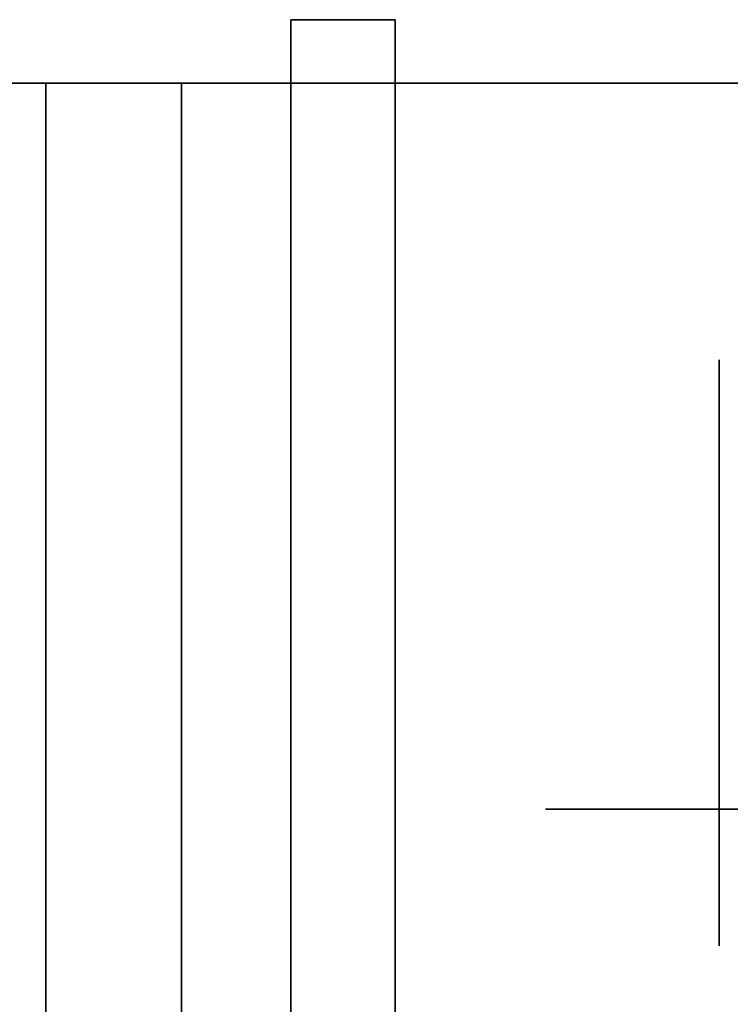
# Model space of a CAD drawing. Extents: x -1299 to -1246.9, y 2743.7 to 2747.9.
# Tile 535 of 656: x -1252.9995 to -1252.967, y 2747.8424 to 2747.8873. Entities that reach past the tile are written whole.
import ezdxf

# ---------------------------------------------------------------- set-up
doc = ezdxf.new("R2010")
doc.units = 0
doc.header["$LTSCALE"] = 150
doc.header["$MEASUREMENT"] = 0
doc.layers.add('3DFACE_BOLT', color=7, linetype='CONTINUOUS')
doc.layers.add('3DFACE_SHAPE', color=7, linetype='CONTINUOUS')

msp = doc.modelspace()

# ---------------------------------------------------------------- linework, layer by layer
at = {"layer": '3DFACE_BOLT', "color": 1}
for points, invisible_edges in [([(-1252.982359, 2747.865136, 0.056417), (-1252.982359, 2747.871824, 0.068), (-1252.967559, 2747.865136, 0.056417)], 14), ([(-1252.967559, 2747.865136, 0.056417), (-1252.982359, 2747.871824, 0.068), (-1252.967559, 2747.871824, 0.068)], 3), ([(-1252.982359, 2747.871824, 0.068), (-1252.982359, 2747.865136, 0.079583), (-1252.967559, 2747.871824, 0.068)], 14), ([(-1252.967559, 2747.871824, 0.068), (-1252.982359, 2747.865136, 0.079583), (-1252.967559, 2747.865136, 0.079583)], 3), ([(-1252.982359, 2747.865136, 0.079583), (-1252.982359, 2747.871824, 0.068), (-1252.982359, 2747.865136, 0.056417)], 12), ([(-1252.982359, 2747.865136, 0.126417), (-1252.982359, 2747.871824, 0.138), (-1252.967559, 2747.865136, 0.126417)], 14), ([(-1252.967559, 2747.865136, 0.126417), (-1252.982359, 2747.871824, 0.138), (-1252.967559, 2747.871824, 0.138)], 3), ([(-1252.982359, 2747.871824, 0.138), (-1252.982359, 2747.865136, 0.149583), (-1252.967559, 2747.871824, 0.138)], 14), ([(-1252.967559, 2747.871824, 0.138), (-1252.982359, 2747.865136, 0.149583), (-1252.967559, 2747.865136, 0.149583)], 3), ([(-1252.982359, 2747.865136, 0.149583), (-1252.982359, 2747.871824, 0.138), (-1252.982359, 2747.865136, 0.126417)], 12), ([(-1252.967559, 2747.865136, 0.056417), (-1252.967559, 2747.871824, 0.068), (-1252.967559, 2747.865136, 0.079583)], 12), ([(-1252.967559, 2747.865136, 0.126417), (-1252.967559, 2747.871824, 0.138), (-1252.967559, 2747.865136, 0.149583)], 12), ([(-1253.008119, 2747.866057, 0.065528), (-1253.008119, 2747.866449, 0.068), (-1252.958119, 2747.866057, 0.065528)], 14), ([(-1252.958119, 2747.866057, 0.065528), (-1253.008119, 2747.866449, 0.068), (-1252.958119, 2747.866449, 0.068)], 3), ([(-1253.008119, 2747.866449, 0.068), (-1253.008119, 2747.866057, 0.070472), (-1252.958119, 2747.866449, 0.068)], 14), ([(-1252.958119, 2747.866449, 0.068), (-1253.008119, 2747.866057, 0.070472), (-1252.958119, 2747.866057, 0.070472)], 3), ([(-1253.008119, 2747.866057, 0.135528), (-1253.008119, 2747.866449, 0.138), (-1252.958119, 2747.866057, 0.135528)], 14), ([(-1252.958119, 2747.866057, 0.135528), (-1253.008119, 2747.866449, 0.138), (-1252.958119, 2747.866449, 0.138)], 3), ([(-1253.008119, 2747.866449, 0.138), (-1253.008119, 2747.866057, 0.140472), (-1252.958119, 2747.866449, 0.138)], 14), ([(-1252.958119, 2747.866449, 0.138), (-1253.008119, 2747.866057, 0.140472), (-1252.958119, 2747.866057, 0.140472)], 3), ([(-1253.008119, 2747.864921, 0.063298), (-1253.008119, 2747.866057, 0.065528), (-1252.958119, 2747.864921, 0.063298)], 14), ([(-1252.958119, 2747.864921, 0.063298), (-1253.008119, 2747.866057, 0.065528), (-1252.958119, 2747.866057, 0.065528)], 3), ([(-1253.008119, 2747.866057, 0.070472), (-1253.008119, 2747.864921, 0.072702), (-1252.958119, 2747.866057, 0.070472)], 14), ([(-1252.958119, 2747.866057, 0.070472), (-1253.008119, 2747.864921, 0.072702), (-1252.958119, 2747.864921, 0.072702)], 3), ([(-1253.008119, 2747.864921, 0.133298), (-1253.008119, 2747.866057, 0.135528), (-1252.958119, 2747.864921, 0.133298)], 14), ([(-1252.958119, 2747.864921, 0.133298), (-1253.008119, 2747.866057, 0.135528), (-1252.958119, 2747.866057, 0.135528)], 3), ([(-1253.008119, 2747.866057, 0.140472), (-1253.008119, 2747.864921, 0.142702), (-1252.958119, 2747.866057, 0.140472)], 14), ([(-1252.958119, 2747.866057, 0.140472), (-1253.008119, 2747.864921, 0.142702), (-1252.958119, 2747.864921, 0.142702)], 3), ([(-1252.982359, 2747.851761, 0.056417), (-1252.982359, 2747.865136, 0.056417), (-1252.967559, 2747.851761, 0.056417)], 14), ([(-1252.967559, 2747.851761, 0.056417), (-1252.982359, 2747.865136, 0.056417), (-1252.967559, 2747.865136, 0.056417)], 3), ([(-1252.982359, 2747.865136, 0.079583), (-1252.982359, 2747.851761, 0.079583), (-1252.967559, 2747.865136, 0.079583)], 14), ([(-1252.967559, 2747.865136, 0.079583), (-1252.982359, 2747.851761, 0.079583), (-1252.967559, 2747.851761, 0.079583)], 3), ([(-1252.982359, 2747.851761, 0.079583), (-1252.982359, 2747.865136, 0.079583), (-1252.982359, 2747.851761, 0.056417)], 14), ([(-1252.982359, 2747.851761, 0.056417), (-1252.982359, 2747.865136, 0.079583), (-1252.982359, 2747.865136, 0.056417)], 3), ([(-1252.982359, 2747.851761, 0.126417), (-1252.982359, 2747.865136, 0.126417), (-1252.967559, 2747.851761, 0.126417)], 14), ([(-1252.967559, 2747.851761, 0.126417), (-1252.982359, 2747.865136, 0.126417), (-1252.967559, 2747.865136, 0.126417)], 3), ([(-1252.982359, 2747.865136, 0.149583), (-1252.982359, 2747.851761, 0.149583), (-1252.967559, 2747.865136, 0.149583)], 14), ([(-1252.967559, 2747.865136, 0.149583), (-1252.982359, 2747.851761, 0.149583), (-1252.967559, 2747.851761, 0.149583)], 3), ([(-1252.982359, 2747.851761, 0.149583), (-1252.982359, 2747.865136, 0.149583), (-1252.982359, 2747.851761, 0.126417)], 14), ([(-1252.982359, 2747.851761, 0.126417), (-1252.982359, 2747.865136, 0.149583), (-1252.982359, 2747.865136, 0.126417)], 3), ([(-1252.967559, 2747.851761, 0.056417), (-1252.967559, 2747.865136, 0.056417), (-1252.967559, 2747.851761, 0.079583)], 14), ([(-1252.967559, 2747.851761, 0.079583), (-1252.967559, 2747.865136, 0.056417), (-1252.967559, 2747.865136, 0.079583)], 3), ([(-1252.967559, 2747.851761, 0.126417), (-1252.967559, 2747.865136, 0.126417), (-1252.967559, 2747.851761, 0.149583)], 14), ([(-1252.967559, 2747.851761, 0.149583), (-1252.967559, 2747.865136, 0.126417), (-1252.967559, 2747.865136, 0.149583)], 3), ([(-1253.008119, 2747.863151, 0.061528), (-1253.008119, 2747.864921, 0.063298), (-1252.958119, 2747.863151, 0.061528)], 14), ([(-1252.958119, 2747.863151, 0.061528), (-1253.008119, 2747.864921, 0.063298), (-1252.958119, 2747.864921, 0.063298)], 3), ([(-1253.008119, 2747.864921, 0.072702), (-1253.008119, 2747.863151, 0.074472), (-1252.958119, 2747.864921, 0.072702)], 14), ([(-1252.958119, 2747.864921, 0.072702), (-1253.008119, 2747.863151, 0.074472), (-1252.958119, 2747.863151, 0.074472)], 3), ([(-1253.008119, 2747.863151, 0.131528), (-1253.008119, 2747.864921, 0.133298), (-1252.958119, 2747.863151, 0.131528)], 14), ([(-1252.958119, 2747.863151, 0.131528), (-1253.008119, 2747.864921, 0.133298), (-1252.958119, 2747.864921, 0.133298)], 3), ([(-1253.008119, 2747.864921, 0.142702), (-1253.008119, 2747.863151, 0.144472), (-1252.958119, 2747.864921, 0.142702)], 14), ([(-1252.958119, 2747.864921, 0.142702), (-1253.008119, 2747.863151, 0.144472), (-1252.958119, 2747.863151, 0.144472)], 3), ([(-1253.008119, 2747.860921, 0.060392), (-1253.008119, 2747.863151, 0.061528), (-1252.958119, 2747.860921, 0.060392)], 14), ([(-1252.958119, 2747.860921, 0.060392), (-1253.008119, 2747.863151, 0.061528), (-1252.958119, 2747.863151, 0.061528)], 3), ([(-1253.008119, 2747.863151, 0.074472), (-1253.008119, 2747.860921, 0.075608), (-1252.958119, 2747.863151, 0.074472)], 14), ([(-1252.958119, 2747.863151, 0.074472), (-1253.008119, 2747.860921, 0.075608), (-1252.958119, 2747.860921, 0.075608)], 3), ([(-1253.008119, 2747.860921, 0.130392), (-1253.008119, 2747.863151, 0.131528), (-1252.958119, 2747.860921, 0.130392)], 14), ([(-1252.958119, 2747.860921, 0.130392), (-1253.008119, 2747.863151, 0.131528), (-1252.958119, 2747.863151, 0.131528)], 3), ([(-1253.008119, 2747.863151, 0.144472), (-1253.008119, 2747.860921, 0.145608), (-1252.958119, 2747.863151, 0.144472)], 14), ([(-1252.958119, 2747.863151, 0.144472), (-1253.008119, 2747.860921, 0.145608), (-1252.958119, 2747.860921, 0.145608)], 3), ([(-1253.008119, 2747.858449, 0.06), (-1253.008119, 2747.860921, 0.060392), (-1252.958119, 2747.858449, 0.06)], 14), ([(-1252.958119, 2747.858449, 0.06), (-1253.008119, 2747.860921, 0.060392), (-1252.958119, 2747.860921, 0.060392)], 3), ([(-1253.008119, 2747.860921, 0.075608), (-1253.008119, 2747.858449, 0.076), (-1252.958119, 2747.860921, 0.075608)], 14), ([(-1252.958119, 2747.860921, 0.075608), (-1253.008119, 2747.858449, 0.076), (-1252.958119, 2747.858449, 0.076)], 3), ([(-1253.008119, 2747.858449, 0.13), (-1253.008119, 2747.860921, 0.130392), (-1252.958119, 2747.858449, 0.13)], 14), ([(-1252.958119, 2747.858449, 0.13), (-1253.008119, 2747.860921, 0.130392), (-1252.958119, 2747.860921, 0.130392)], 3), ([(-1253.008119, 2747.860921, 0.145608), (-1253.008119, 2747.858449, 0.146), (-1252.958119, 2747.860921, 0.145608)], 14), ([(-1252.958119, 2747.860921, 0.145608), (-1253.008119, 2747.858449, 0.146), (-1252.958119, 2747.858449, 0.146)], 3), ([(-1253.008119, 2747.855976, 0.060392), (-1253.008119, 2747.858449, 0.06), (-1252.958119, 2747.855976, 0.060392)], 14), ([(-1252.958119, 2747.855976, 0.060392), (-1253.008119, 2747.858449, 0.06), (-1252.958119, 2747.858449, 0.06)], 3), ([(-1253.008119, 2747.858449, 0.076), (-1253.008119, 2747.855976, 0.075608), (-1252.958119, 2747.858449, 0.076)], 14), ([(-1252.958119, 2747.858449, 0.076), (-1253.008119, 2747.855976, 0.075608), (-1252.958119, 2747.855976, 0.075608)], 3), ([(-1253.008119, 2747.855976, 0.130392), (-1253.008119, 2747.858449, 0.13), (-1252.958119, 2747.855976, 0.130392)], 14), ([(-1252.958119, 2747.855976, 0.130392), (-1253.008119, 2747.858449, 0.13), (-1252.958119, 2747.858449, 0.13)], 3), ([(-1253.008119, 2747.858449, 0.146), (-1253.008119, 2747.855976, 0.145608), (-1252.958119, 2747.858449, 0.146)], 14), ([(-1252.958119, 2747.858449, 0.146), (-1253.008119, 2747.855976, 0.145608), (-1252.958119, 2747.855976, 0.145608)], 3), ([(-1253.008119, 2747.853746, 0.061528), (-1253.008119, 2747.855976, 0.060392), (-1252.958119, 2747.853746, 0.061528)], 14), ([(-1252.958119, 2747.853746, 0.061528), (-1253.008119, 2747.855976, 0.060392), (-1252.958119, 2747.855976, 0.060392)], 3), ([(-1253.008119, 2747.855976, 0.075608), (-1253.008119, 2747.853746, 0.074472), (-1252.958119, 2747.855976, 0.075608)], 14), ([(-1252.958119, 2747.855976, 0.075608), (-1253.008119, 2747.853746, 0.074472), (-1252.958119, 2747.853746, 0.074472)], 3), ([(-1253.008119, 2747.853746, 0.131528), (-1253.008119, 2747.855976, 0.130392), (-1252.958119, 2747.853746, 0.131528)], 14), ([(-1252.958119, 2747.853746, 0.131528), (-1253.008119, 2747.855976, 0.130392), (-1252.958119, 2747.855976, 0.130392)], 3), ([(-1253.008119, 2747.855976, 0.145608), (-1253.008119, 2747.853746, 0.144472), (-1252.958119, 2747.855976, 0.145608)], 14), ([(-1252.958119, 2747.855976, 0.145608), (-1253.008119, 2747.853746, 0.144472), (-1252.958119, 2747.853746, 0.144472)], 3), ([(-1253.008119, 2747.851976, 0.063298), (-1253.008119, 2747.853746, 0.061528), (-1252.958119, 2747.851976, 0.063298)], 14), ([(-1252.958119, 2747.851976, 0.063298), (-1253.008119, 2747.853746, 0.061528), (-1252.958119, 2747.853746, 0.061528)], 3), ([(-1253.008119, 2747.853746, 0.074472), (-1253.008119, 2747.851976, 0.072702), (-1252.958119, 2747.853746, 0.074472)], 14), ([(-1252.958119, 2747.853746, 0.074472), (-1253.008119, 2747.851976, 0.072702), (-1252.958119, 2747.851976, 0.072702)], 3), ([(-1253.008119, 2747.851976, 0.133298), (-1253.008119, 2747.853746, 0.131528), (-1252.958119, 2747.851976, 0.133298)], 14), ([(-1252.958119, 2747.851976, 0.133298), (-1253.008119, 2747.853746, 0.131528), (-1252.958119, 2747.853746, 0.131528)], 3), ([(-1253.008119, 2747.853746, 0.144472), (-1253.008119, 2747.851976, 0.142702), (-1252.958119, 2747.853746, 0.144472)], 14), ([(-1252.958119, 2747.853746, 0.144472), (-1253.008119, 2747.851976, 0.142702), (-1252.958119, 2747.851976, 0.142702)], 3), ([(-1253.008119, 2747.85084, 0.065528), (-1253.008119, 2747.851976, 0.063298), (-1252.958119, 2747.85084, 0.065528)], 14), ([(-1252.958119, 2747.85084, 0.065528), (-1253.008119, 2747.851976, 0.063298), (-1252.958119, 2747.851976, 0.063298)], 3), ([(-1253.008119, 2747.851976, 0.072702), (-1253.008119, 2747.85084, 0.070472), (-1252.958119, 2747.851976, 0.072702)], 14), ([(-1252.958119, 2747.851976, 0.072702), (-1253.008119, 2747.85084, 0.070472), (-1252.958119, 2747.85084, 0.070472)], 3), ([(-1253.008119, 2747.85084, 0.135528), (-1253.008119, 2747.851976, 0.133298), (-1252.958119, 2747.85084, 0.135528)], 14), ([(-1252.958119, 2747.85084, 0.135528), (-1253.008119, 2747.851976, 0.133298), (-1252.958119, 2747.851976, 0.133298)], 3), ([(-1253.008119, 2747.851976, 0.142702), (-1253.008119, 2747.85084, 0.140472), (-1252.958119, 2747.851976, 0.142702)], 14), ([(-1252.958119, 2747.851976, 0.142702), (-1253.008119, 2747.85084, 0.140472), (-1252.958119, 2747.85084, 0.140472)], 3), ([(-1252.982359, 2747.845074, 0.068), (-1252.982359, 2747.851761, 0.056417), (-1252.967559, 2747.845074, 0.068)], 14), ([(-1252.967559, 2747.845074, 0.068), (-1252.982359, 2747.851761, 0.056417), (-1252.967559, 2747.851761, 0.056417)], 3), ([(-1252.982359, 2747.851761, 0.079583), (-1252.982359, 2747.845074, 0.068), (-1252.967559, 2747.851761, 0.079583)], 14), ([(-1252.967559, 2747.851761, 0.079583), (-1252.982359, 2747.845074, 0.068), (-1252.967559, 2747.845074, 0.068)], 3), ([(-1252.982359, 2747.845074, 0.068), (-1252.982359, 2747.851761, 0.079583), (-1252.982359, 2747.851761, 0.056417)], 2), ([(-1252.982359, 2747.845074, 0.138), (-1252.982359, 2747.851761, 0.126417), (-1252.967559, 2747.845074, 0.138)], 14), ([(-1252.967559, 2747.845074, 0.138), (-1252.982359, 2747.851761, 0.126417), (-1252.967559, 2747.851761, 0.126417)], 3), ([(-1252.982359, 2747.851761, 0.149583), (-1252.982359, 2747.845074, 0.138), (-1252.967559, 2747.851761, 0.149583)], 14), ([(-1252.967559, 2747.851761, 0.149583), (-1252.982359, 2747.845074, 0.138), (-1252.967559, 2747.845074, 0.138)], 3), ([(-1252.982359, 2747.845074, 0.138), (-1252.982359, 2747.851761, 0.149583), (-1252.982359, 2747.851761, 0.126417)], 2), ([(-1252.967559, 2747.845074, 0.068), (-1252.967559, 2747.851761, 0.056417), (-1252.967559, 2747.851761, 0.079583)], 2), ([(-1252.967559, 2747.845074, 0.138), (-1252.967559, 2747.851761, 0.126417), (-1252.967559, 2747.851761, 0.149583)], 2), ([(-1252.975494, 2747.851309, 0.068), (-1252.968806, 2747.851309, 0.056417), (-1252.975494, 2747.841309, 0.068)], 14), ([(-1252.975494, 2747.841309, 0.068), (-1252.968806, 2747.851309, 0.056417), (-1252.968806, 2747.841309, 0.056417)], 3), ([(-1252.968806, 2747.851309, 0.079583), (-1252.975494, 2747.851309, 0.068), (-1252.968806, 2747.841309, 0.079583)], 14), ([(-1252.968806, 2747.841309, 0.079583), (-1252.975494, 2747.851309, 0.068), (-1252.975494, 2747.841309, 0.068)], 3), ([(-1252.975494, 2747.851309, 0.068), (-1252.968806, 2747.851309, 0.079583), (-1252.968806, 2747.851309, 0.056417)], 2), ([(-1252.975494, 2747.851309, 0.138), (-1252.968806, 2747.851309, 0.126417), (-1252.975494, 2747.841309, 0.138)], 14), ([(-1252.975494, 2747.841309, 0.138), (-1252.968806, 2747.851309, 0.126417), (-1252.968806, 2747.841309, 0.126417)], 3), ([(-1252.968806, 2747.851309, 0.149583), (-1252.975494, 2747.851309, 0.138), (-1252.968806, 2747.841309, 0.149583)], 14), ([(-1252.968806, 2747.841309, 0.149583), (-1252.975494, 2747.851309, 0.138), (-1252.975494, 2747.841309, 0.138)], 3), ([(-1252.975494, 2747.851309, 0.138), (-1252.968806, 2747.851309, 0.149583), (-1252.968806, 2747.851309, 0.126417)], 2), ([(-1252.968806, 2747.851309, 0.056417), (-1252.955431, 2747.851309, 0.056417), (-1252.968806, 2747.841309, 0.056417)], 14), ([(-1252.968806, 2747.841309, 0.056417), (-1252.955431, 2747.851309, 0.056417), (-1252.955431, 2747.841309, 0.056417)], 3), ([(-1252.955431, 2747.851309, 0.079583), (-1252.968806, 2747.851309, 0.079583), (-1252.955431, 2747.841309, 0.079583)], 14), ([(-1252.955431, 2747.841309, 0.079583), (-1252.968806, 2747.851309, 0.079583), (-1252.968806, 2747.841309, 0.079583)], 3), ([(-1252.968806, 2747.851309, 0.079583), (-1252.955431, 2747.851309, 0.079583), (-1252.968806, 2747.851309, 0.056417)], 14), ([(-1252.968806, 2747.851309, 0.056417), (-1252.955431, 2747.851309, 0.079583), (-1252.955431, 2747.851309, 0.056417)], 3), ([(-1252.968806, 2747.851309, 0.126417), (-1252.955431, 2747.851309, 0.126417), (-1252.968806, 2747.841309, 0.126417)], 14), ([(-1252.968806, 2747.841309, 0.126417), (-1252.955431, 2747.851309, 0.126417), (-1252.955431, 2747.841309, 0.126417)], 3), ([(-1252.955431, 2747.851309, 0.149583), (-1252.968806, 2747.851309, 0.149583), (-1252.955431, 2747.841309, 0.149583)], 14), ([(-1252.955431, 2747.841309, 0.149583), (-1252.968806, 2747.851309, 0.149583), (-1252.968806, 2747.841309, 0.149583)], 3), ([(-1252.968806, 2747.851309, 0.149583), (-1252.955431, 2747.851309, 0.149583), (-1252.968806, 2747.851309, 0.126417)], 14), ([(-1252.968806, 2747.851309, 0.126417), (-1252.955431, 2747.851309, 0.149583), (-1252.955431, 2747.851309, 0.126417)], 3), ([(-1253.008119, 2747.850449, 0.068), (-1253.008119, 2747.85084, 0.065528), (-1252.958119, 2747.850449, 0.068)], 14), ([(-1252.958119, 2747.850449, 0.068), (-1253.008119, 2747.85084, 0.065528), (-1252.958119, 2747.85084, 0.065528)], 3), ([(-1253.008119, 2747.85084, 0.070472), (-1253.008119, 2747.850449, 0.068), (-1252.958119, 2747.85084, 0.070472)], 14), ([(-1252.958119, 2747.85084, 0.070472), (-1253.008119, 2747.850449, 0.068), (-1252.958119, 2747.850449, 0.068)], 3), ([(-1253.008119, 2747.850449, 0.138), (-1253.008119, 2747.85084, 0.135528), (-1252.958119, 2747.850449, 0.138)], 14), ([(-1252.958119, 2747.850449, 0.138), (-1253.008119, 2747.85084, 0.135528), (-1252.958119, 2747.85084, 0.135528)], 3), ([(-1253.008119, 2747.85084, 0.140472), (-1253.008119, 2747.850449, 0.138), (-1252.958119, 2747.85084, 0.140472)], 14), ([(-1252.958119, 2747.85084, 0.140472), (-1253.008119, 2747.850449, 0.138), (-1252.958119, 2747.850449, 0.138)], 3)]:
    msp.add_3dface(points, dxfattribs=dict(at, invisible_edges=invisible_edges))
at = {"layer": '3DFACE_SHAPE', "color": 13}
for points, invisible_edges in [([(-1252.987119, 2747.866949, 0.138), (-1252.987119, 2747.864459, 0.14401), (-1252.987119, 2747.887349, 0.138)], 14), ([(-1252.987119, 2747.864459, 0.14401), (-1252.987119, 2747.858449, 0.1465), (-1252.987119, 2747.887349, 0.138)], 14), ([(-1252.987119, 2747.887349, 0.138), (-1252.987119, 2747.858449, 0.1465), (-1252.987119, 2747.887349, 0.173)], 15), ([(-1252.987119, 2747.858449, 0.1465), (-1252.987119, 2747.852438, 0.14401), (-1252.987119, 2747.887349, 0.173)], 14), ([(-1252.987119, 2747.887349, 0.173), (-1252.987119, 2747.852438, 0.14401), (-1252.987119, 2747.836549, 0.173)], 3), ([(-1252.987119, 2747.836549, 0.033), (-1252.987119, 2747.864459, 0.06199), (-1252.987119, 2747.887349, 0.033)], 3), ([(-1252.987119, 2747.864459, 0.06199), (-1252.987119, 2747.887349, 0.068), (-1252.987119, 2747.887349, 0.033)], 13), ([(-1252.987119, 2747.864459, 0.06199), (-1252.987119, 2747.866949, 0.068), (-1252.987119, 2747.887349, 0.068)], 14), ([(-1252.987119, 2747.866949, 0.138), (-1252.987119, 2747.887349, 0.138), (-1252.987119, 2747.864459, 0.07401)], 15), ([(-1252.987119, 2747.864459, 0.07401), (-1252.987119, 2747.887349, 0.138), (-1252.987119, 2747.866949, 0.068)], 3), ([(-1252.987119, 2747.887349, 0.138), (-1252.987119, 2747.887349, 0.068), (-1252.987119, 2747.866949, 0.068)], 14), ([(-1252.987119, 2747.836549, 0.173), (-1252.982359, 2747.858449, 0.173), (-1252.987119, 2747.887349, 0.173)], 3), ([(-1252.982359, 2747.858449, 0.173), (-1252.982359, 2747.887349, 0.173), (-1252.987119, 2747.887349, 0.173)], 12), ([(-1252.982359, 2747.887349, 0.033), (-1252.982359, 2747.841309, 0.033), (-1252.987119, 2747.887349, 0.033)], 2), ([(-1252.987119, 2747.887349, 0.033), (-1252.982359, 2747.841309, 0.033), (-1252.987119, 2747.836549, 0.033)], 3), ([(-1252.987119, 2747.887349, 0.033), (-1252.987119, 2747.887349, 0.068), (-1252.982359, 2747.887349, 0.033)], 2), ([(-1252.987119, 2747.887349, 0.068), (-1252.987119, 2747.887349, 0.138), (-1252.982359, 2747.887349, 0.033)], 14), ([(-1252.982359, 2747.887349, 0.033), (-1252.987119, 2747.887349, 0.138), (-1252.982359, 2747.887349, 0.173)], 3), ([(-1252.987119, 2747.887349, 0.138), (-1252.987119, 2747.887349, 0.173), (-1252.982359, 2747.887349, 0.173)], 12), ([(-1252.982359, 2747.858449, 0.173), (-1252.982359, 2747.864459, 0.14401), (-1252.982359, 2747.887349, 0.173)], 15), ([(-1252.982359, 2747.864459, 0.14401), (-1252.982359, 2747.866949, 0.138), (-1252.982359, 2747.887349, 0.173)], 14), ([(-1252.982359, 2747.887349, 0.173), (-1252.982359, 2747.866949, 0.138), (-1252.982359, 2747.864459, 0.13199)], 13), ([(-1252.982359, 2747.864459, 0.13199), (-1252.982359, 2747.866949, 0.068), (-1252.982359, 2747.887349, 0.173)], 15), ([(-1252.982359, 2747.866949, 0.068), (-1252.982359, 2747.887349, 0.033), (-1252.982359, 2747.887349, 0.173)], 13), ([(-1252.982359, 2747.866949, 0.068), (-1252.982359, 2747.864459, 0.06199), (-1252.982359, 2747.887349, 0.033)], 14), ([(-1252.982359, 2747.887349, 0.033), (-1252.982359, 2747.864459, 0.06199), (-1252.982359, 2747.841309, 0.033)], 3), ([(-1253.046219, 2747.884449, 0.198), (-1253.046219, 2747.884449, 0.206), (-1252.998319, 2747.884449, 0.198)], 2), ([(-1253.046219, 2747.884449, 0.206), (-1252.944219, 2747.884449, 0.206), (-1252.998319, 2747.884449, 0.198)], 14), ([(-1253.046219, 2747.884449, 0.008), (-1252.998319, 2747.884449, 0.008), (-1253.046219, 2747.884449)], 2), ([(-1252.998319, 2747.884449, 0.008), (-1252.992119, 2747.884449, 0.008), (-1253.046219, 2747.884449)], 15), ([(-1253.046219, 2747.884449), (-1252.992119, 2747.884449, 0.008), (-1252.944219, 2747.884449)], 3), ([(-1253.046219, 2747.884449, 0.206), (-1253.046219, 2746.946449, 0.206), (-1252.944219, 2747.884449, 0.206)], 2), ([(-1253.046219, 2746.946449, 0.206), (-1252.944219, 2746.946449, 0.206), (-1252.944219, 2747.884449, 0.206)], 12), ([(-1252.998319, 2747.884449, 0.198), (-1252.998319, 2746.946449, 0.198), (-1253.046219, 2747.884449, 0.198)], 2), ([(-1252.998319, 2746.946449, 0.198), (-1253.046219, 2746.946449, 0.198), (-1253.046219, 2747.884449, 0.198)], 12), ([(-1253.046219, 2747.884449, 0.008), (-1253.046219, 2746.946449, 0.008), (-1252.998319, 2747.884449, 0.008)], 2), ([(-1253.046219, 2746.946449, 0.008), (-1252.998319, 2746.946449, 0.008), (-1252.998319, 2747.884449, 0.008)], 12), ([(-1252.944219, 2747.884449), (-1252.944219, 2746.946449), (-1253.046219, 2747.884449)], 2), ([(-1252.944219, 2746.946449), (-1253.046219, 2746.946449), (-1253.046219, 2747.884449)], 12), ([(-1252.998319, 2747.866949, 0.138), (-1252.998319, 2747.864459, 0.14401), (-1252.998319, 2747.884449, 0.138)], 14), ([(-1252.998319, 2747.884449, 0.138), (-1252.998319, 2747.864459, 0.14401), (-1252.998319, 2747.884449, 0.198)], 15), ([(-1252.998319, 2747.864459, 0.14401), (-1252.998319, 2747.858449, 0.1465), (-1252.998319, 2747.884449, 0.198)], 14), ([(-1252.998319, 2747.884449, 0.198), (-1252.998319, 2747.858449, 0.1465), (-1252.998319, 2747.808449, 0.1465)], 15), ([(-1252.998319, 2746.966449, 0.1465), (-1252.998319, 2747.884449, 0.198), (-1252.998319, 2747.808449, 0.1465)], 15), ([(-1252.998319, 2747.884449, 0.198), (-1252.998319, 2746.966449, 0.1465), (-1252.998319, 2746.946449, 0.198)], 3), ([(-1252.998319, 2747.808449, 0.0595), (-1252.998319, 2747.884449, 0.008), (-1252.998319, 2746.946449, 0.008)], 13), ([(-1252.998319, 2747.858449, 0.0595), (-1252.998319, 2747.884449, 0.008), (-1252.998319, 2747.808449, 0.0595)], 15), ([(-1252.998319, 2747.858449, 0.0595), (-1252.998319, 2747.864459, 0.06199), (-1252.998319, 2747.884449, 0.008)], 14), ([(-1252.998319, 2747.884449, 0.008), (-1252.998319, 2747.864459, 0.06199), (-1252.998319, 2747.884449, 0.068)], 3), ([(-1252.998319, 2747.864459, 0.06199), (-1252.998319, 2747.866949, 0.068), (-1252.998319, 2747.884449, 0.068)], 14), ([(-1252.998319, 2747.866949, 0.138), (-1252.998319, 2747.884449, 0.138), (-1252.998319, 2747.864459, 0.07401)], 15), ([(-1252.998319, 2747.864459, 0.07401), (-1252.998319, 2747.884449, 0.138), (-1252.998319, 2747.866949, 0.068)], 3), ([(-1252.998319, 2747.884449, 0.138), (-1252.998319, 2747.884449, 0.068), (-1252.998319, 2747.866949, 0.068)], 14), ([(-1252.998319, 2747.884449, 0.198), (-1252.944219, 2747.884449, 0.206), (-1252.992119, 2747.884449, 0.198)], 15), ([(-1252.998319, 2747.884449, 0.008), (-1252.998319, 2747.884449, 0.068), (-1252.992119, 2747.884449, 0.008)], 14), ([(-1252.998319, 2747.884449, 0.068), (-1252.998319, 2747.884449, 0.138), (-1252.992119, 2747.884449, 0.008)], 14), ([(-1252.992119, 2747.884449, 0.008), (-1252.998319, 2747.884449, 0.138), (-1252.992119, 2747.884449, 0.198)], 3), ([(-1252.998319, 2747.884449, 0.138), (-1252.998319, 2747.884449, 0.198), (-1252.992119, 2747.884449, 0.198)], 14), ([(-1252.992119, 2747.858449, 0.198), (-1252.992119, 2747.864459, 0.14401), (-1252.992119, 2747.884449, 0.198)], 15), ([(-1252.992119, 2747.864459, 0.14401), (-1252.992119, 2747.866949, 0.138), (-1252.992119, 2747.884449, 0.198)], 14), ([(-1252.992119, 2747.884449, 0.198), (-1252.992119, 2747.866949, 0.138), (-1252.992119, 2747.884449, 0.008)], 3), ([(-1252.992119, 2747.866949, 0.138), (-1252.992119, 2747.864459, 0.13199), (-1252.992119, 2747.884449, 0.008)], 14), ([(-1252.992119, 2747.866949, 0.068), (-1252.992119, 2747.884449, 0.008), (-1252.992119, 2747.864459, 0.13199)], 15), ([(-1252.992119, 2747.866949, 0.068), (-1252.992119, 2747.864459, 0.06199), (-1252.992119, 2747.884449, 0.008)], 14), ([(-1252.992119, 2747.864459, 0.06199), (-1252.992119, 2747.858449, 0.0595), (-1252.992119, 2747.884449, 0.008)], 14), ([(-1252.992119, 2747.808449, 0.0595), (-1252.992119, 2747.884449, 0.008), (-1252.992119, 2747.858449, 0.0595)], 15), ([(-1252.992119, 2747.808449, 0.0595), (-1252.992119, 2746.966449, 0.0595), (-1252.992119, 2747.884449, 0.008)], 15), ([(-1252.992119, 2746.966449, 0.0595), (-1252.992119, 2746.946449, 0.008), (-1252.992119, 2747.884449, 0.008)], 13), ([(-1252.944219, 2747.884449, 0.206), (-1252.944219, 2747.884449, 0.198), (-1252.992119, 2747.884449, 0.198)], 12), ([(-1252.992119, 2747.884449, 0.008), (-1252.944219, 2747.884449, 0.008), (-1252.944219, 2747.884449)], 12), ([(-1252.992119, 2747.884449, 0.008), (-1252.992119, 2746.946449, 0.008), (-1252.944219, 2747.884449, 0.008)], 2), ([(-1252.992119, 2746.946449, 0.008), (-1252.944219, 2746.946449, 0.008), (-1252.944219, 2747.884449, 0.008)], 12), ([(-1252.992119, 2747.884449, 0.198), (-1252.944219, 2747.884449, 0.198), (-1252.992119, 2747.858449, 0.198)], 2), ([(-1252.944219, 2747.884449, 0.198), (-1252.944219, 2746.946449, 0.198), (-1252.992119, 2747.858449, 0.198)], 14), ([(-1252.998319, 2747.866949, 0.068), (-1252.992119, 2747.866949, 0.068), (-1252.998319, 2747.864459, 0.07401)], 3), ([(-1252.992119, 2747.866949, 0.068), (-1252.992119, 2747.864459, 0.07401), (-1252.998319, 2747.864459, 0.07401)], 14), ([(-1252.998319, 2747.864459, 0.06199), (-1252.992119, 2747.864459, 0.06199), (-1252.998319, 2747.866949, 0.068)], 3), ([(-1252.992119, 2747.864459, 0.06199), (-1252.992119, 2747.866949, 0.068), (-1252.998319, 2747.866949, 0.068)], 14), ([(-1252.998319, 2747.866949, 0.138), (-1252.992119, 2747.866949, 0.138), (-1252.998319, 2747.864459, 0.14401)], 3), ([(-1252.992119, 2747.866949, 0.138), (-1252.992119, 2747.864459, 0.14401), (-1252.998319, 2747.864459, 0.14401)], 14), ([(-1252.998319, 2747.864459, 0.13199), (-1252.992119, 2747.864459, 0.13199), (-1252.998319, 2747.866949, 0.138)], 3), ([(-1252.992119, 2747.864459, 0.13199), (-1252.992119, 2747.866949, 0.138), (-1252.998319, 2747.866949, 0.138)], 14), ([(-1252.998319, 2747.864459, 0.13199), (-1252.998319, 2747.866949, 0.138), (-1252.998319, 2747.864459, 0.07401)], 14), ([(-1252.992119, 2747.864459, 0.07401), (-1252.992119, 2747.866949, 0.068), (-1252.992119, 2747.858449, 0.1295)], 14), ([(-1252.992119, 2747.858449, 0.1295), (-1252.992119, 2747.866949, 0.068), (-1252.992119, 2747.864459, 0.13199)], 15), ([(-1252.987119, 2747.864459, 0.13199), (-1252.987119, 2747.866949, 0.138), (-1252.987119, 2747.864459, 0.07401)], 14), ([(-1252.982359, 2747.864459, 0.14401), (-1252.987119, 2747.864459, 0.14401), (-1252.982359, 2747.866949, 0.138)], 3), ([(-1252.987119, 2747.864459, 0.14401), (-1252.987119, 2747.866949, 0.138), (-1252.982359, 2747.866949, 0.138)], 14), ([(-1252.982359, 2747.866949, 0.138), (-1252.987119, 2747.866949, 0.138), (-1252.982359, 2747.864459, 0.13199)], 3), ([(-1252.987119, 2747.866949, 0.138), (-1252.987119, 2747.864459, 0.13199), (-1252.982359, 2747.864459, 0.13199)], 14), ([(-1252.982359, 2747.864459, 0.07401), (-1252.987119, 2747.864459, 0.07401), (-1252.982359, 2747.866949, 0.068)], 3), ([(-1252.987119, 2747.864459, 0.07401), (-1252.987119, 2747.866949, 0.068), (-1252.982359, 2747.866949, 0.068)], 14), ([(-1252.982359, 2747.866949, 0.068), (-1252.987119, 2747.866949, 0.068), (-1252.982359, 2747.864459, 0.06199)], 3), ([(-1252.987119, 2747.866949, 0.068), (-1252.987119, 2747.864459, 0.06199), (-1252.982359, 2747.864459, 0.06199)], 14), ([(-1252.982359, 2747.864459, 0.07401), (-1252.982359, 2747.866949, 0.068), (-1252.982359, 2747.864459, 0.13199)], 14), ([(-1252.998319, 2747.864459, 0.07401), (-1252.992119, 2747.864459, 0.07401), (-1252.998319, 2747.858449, 0.0765)], 3), ([(-1252.992119, 2747.864459, 0.07401), (-1252.992119, 2747.858449, 0.0765), (-1252.998319, 2747.858449, 0.0765)], 14), ([(-1252.998319, 2747.858449, 0.0595), (-1252.992119, 2747.858449, 0.0595), (-1252.998319, 2747.864459, 0.06199)], 3), ([(-1252.992119, 2747.858449, 0.0595), (-1252.992119, 2747.864459, 0.06199), (-1252.998319, 2747.864459, 0.06199)], 14), ([(-1252.998319, 2747.864459, 0.14401), (-1252.992119, 2747.864459, 0.14401), (-1252.998319, 2747.858449, 0.1465)], 3), ([(-1252.992119, 2747.864459, 0.14401), (-1252.992119, 2747.858449, 0.1465), (-1252.998319, 2747.858449, 0.1465)], 14), ([(-1252.998319, 2747.858449, 0.1295), (-1252.992119, 2747.858449, 0.1295), (-1252.998319, 2747.864459, 0.13199)], 3), ([(-1252.992119, 2747.858449, 0.1295), (-1252.992119, 2747.864459, 0.13199), (-1252.998319, 2747.864459, 0.13199)], 14), ([(-1252.998319, 2747.864459, 0.07401), (-1252.998319, 2747.858449, 0.0765), (-1252.998319, 2747.864459, 0.13199)], 14), ([(-1252.998319, 2747.858449, 0.0765), (-1252.998319, 2747.858449, 0.1295), (-1252.998319, 2747.864459, 0.13199)], 13), ([(-1252.992119, 2747.858449, 0.1465), (-1252.992119, 2747.864459, 0.14401), (-1252.992119, 2747.858449, 0.198)], 14), ([(-1252.992119, 2747.858449, 0.0765), (-1252.992119, 2747.864459, 0.07401), (-1252.992119, 2747.858449, 0.1295)], 14), ([(-1252.987119, 2747.858449, 0.0595), (-1252.987119, 2747.864459, 0.06199), (-1252.987119, 2747.836549, 0.033)], 14), ([(-1252.987119, 2747.864459, 0.07401), (-1252.987119, 2747.858449, 0.0765), (-1252.987119, 2747.864459, 0.13199)], 14), ([(-1252.987119, 2747.858449, 0.0765), (-1252.987119, 2747.858449, 0.1295), (-1252.987119, 2747.864459, 0.13199)], 13), ([(-1252.982359, 2747.864459, 0.13199), (-1252.987119, 2747.864459, 0.13199), (-1252.982359, 2747.858449, 0.1295)], 3), ([(-1252.987119, 2747.864459, 0.13199), (-1252.987119, 2747.858449, 0.1295), (-1252.982359, 2747.858449, 0.1295)], 14), ([(-1252.982359, 2747.858449, 0.1465), (-1252.987119, 2747.858449, 0.1465), (-1252.982359, 2747.864459, 0.14401)], 3), ([(-1252.987119, 2747.858449, 0.1465), (-1252.987119, 2747.864459, 0.14401), (-1252.982359, 2747.864459, 0.14401)], 14), ([(-1252.982359, 2747.864459, 0.06199), (-1252.987119, 2747.864459, 0.06199), (-1252.982359, 2747.858449, 0.0595)], 3), ([(-1252.987119, 2747.864459, 0.06199), (-1252.987119, 2747.858449, 0.0595), (-1252.982359, 2747.858449, 0.0595)], 14), ([(-1252.982359, 2747.858449, 0.0765), (-1252.987119, 2747.858449, 0.0765), (-1252.982359, 2747.864459, 0.07401)], 3), ([(-1252.987119, 2747.858449, 0.0765), (-1252.987119, 2747.864459, 0.07401), (-1252.982359, 2747.864459, 0.07401)], 14), ([(-1252.982359, 2747.858449, 0.1465), (-1252.982359, 2747.864459, 0.14401), (-1252.982359, 2747.858449, 0.173)], 14), ([(-1252.982359, 2747.864459, 0.06199), (-1252.982359, 2747.858449, 0.0595), (-1252.982359, 2747.841309, 0.033)], 14), ([(-1252.982359, 2747.858449, 0.0765), (-1252.982359, 2747.864459, 0.07401), (-1252.982359, 2747.858449, 0.1295)], 14), ([(-1252.982359, 2747.858449, 0.1295), (-1252.982359, 2747.864459, 0.07401), (-1252.982359, 2747.864459, 0.13199)], 3), ([(-1252.998319, 2747.858449, 0.0765), (-1252.992119, 2747.858449, 0.0765), (-1252.998319, 2747.852438, 0.07401)], 3), ([(-1252.992119, 2747.858449, 0.0765), (-1252.992119, 2747.852438, 0.07401), (-1252.998319, 2747.852438, 0.07401)], 14), ([(-1252.998319, 2747.852438, 0.06199), (-1252.992119, 2747.852438, 0.06199), (-1252.998319, 2747.858449, 0.0595)], 3), ([(-1252.992119, 2747.852438, 0.06199), (-1252.992119, 2747.858449, 0.0595), (-1252.998319, 2747.858449, 0.0595)], 14), ([(-1252.998319, 2747.858449, 0.1465), (-1252.992119, 2747.858449, 0.1465), (-1252.998319, 2747.852438, 0.14401)], 3), ([(-1252.992119, 2747.858449, 0.1465), (-1252.992119, 2747.852438, 0.14401), (-1252.998319, 2747.852438, 0.14401)], 14), ([(-1252.998319, 2747.852438, 0.13199), (-1252.992119, 2747.852438, 0.13199), (-1252.998319, 2747.858449, 0.1295)], 3), ([(-1252.992119, 2747.852438, 0.13199), (-1252.992119, 2747.858449, 0.1295), (-1252.998319, 2747.858449, 0.1295)], 14), ([(-1252.998319, 2747.858449, 0.1465), (-1252.998319, 2747.852438, 0.14401), (-1252.998319, 2747.808449, 0.1465)], 14), ([(-1252.998319, 2747.852438, 0.06199), (-1252.998319, 2747.858449, 0.0595), (-1252.998319, 2747.814459, 0.06199)], 14), ([(-1252.998319, 2747.814459, 0.06199), (-1252.998319, 2747.858449, 0.0595), (-1252.998319, 2747.808449, 0.0595)], 3), ([(-1252.998319, 2747.852438, 0.07401), (-1252.998319, 2747.808449, 0.1295), (-1252.998319, 2747.858449, 0.0765)], 3), ([(-1252.998319, 2747.808449, 0.1295), (-1252.998319, 2747.814459, 0.13199), (-1252.998319, 2747.858449, 0.0765)], 14), ([(-1252.998319, 2747.858449, 0.0765), (-1252.998319, 2747.814459, 0.13199), (-1252.998319, 2747.858449, 0.1295)], 15), ([(-1252.998319, 2747.814459, 0.13199), (-1252.998319, 2747.852438, 0.13199), (-1252.998319, 2747.858449, 0.1295)], 13), ([(-1252.992119, 2747.852438, 0.06199), (-1252.992119, 2747.808449, 0.0595), (-1252.992119, 2747.858449, 0.0595)], 3), ([(-1252.992119, 2747.852438, 0.13199), (-1252.992119, 2747.808449, 0.0765), (-1252.992119, 2747.858449, 0.1295)], 3), ([(-1252.992119, 2747.808449, 0.0765), (-1252.992119, 2747.814459, 0.07401), (-1252.992119, 2747.858449, 0.1295)], 14), ([(-1252.992119, 2747.858449, 0.1295), (-1252.992119, 2747.814459, 0.07401), (-1252.992119, 2747.858449, 0.0765)], 15), ([(-1252.992119, 2747.814459, 0.07401), (-1252.992119, 2747.852438, 0.07401), (-1252.992119, 2747.858449, 0.0765)], 15), ([(-1252.992119, 2747.852438, 0.14401), (-1252.992119, 2747.858449, 0.1465), (-1252.992119, 2747.814459, 0.14401)], 14), ([(-1252.992119, 2747.858449, 0.1465), (-1252.992119, 2747.858449, 0.198), (-1252.992119, 2747.814459, 0.14401)], 15), ([(-1252.992119, 2747.814459, 0.14401), (-1252.992119, 2747.858449, 0.198), (-1252.992119, 2747.808449, 0.1465)], 3), ([(-1252.992119, 2747.858449, 0.198), (-1252.992119, 2747.808449, 0.198), (-1252.992119, 2747.808449, 0.1465)], 14), ([(-1252.944219, 2746.946449, 0.198), (-1252.992119, 2747.808449, 0.198), (-1252.992119, 2747.858449, 0.198)], 13), ([(-1252.987119, 2747.852438, 0.13199), (-1252.987119, 2747.858449, 0.1295), (-1252.987119, 2747.852438, 0.07401)], 14), ([(-1252.987119, 2747.858449, 0.1295), (-1252.987119, 2747.858449, 0.0765), (-1252.987119, 2747.852438, 0.07401)], 13), ([(-1252.987119, 2747.852438, 0.06199), (-1252.987119, 2747.858449, 0.0595), (-1252.987119, 2747.836549, 0.033)], 14), ([(-1252.982359, 2747.858449, 0.1295), (-1252.987119, 2747.858449, 0.1295), (-1252.982359, 2747.852438, 0.13199)], 3), ([(-1252.987119, 2747.858449, 0.1295), (-1252.987119, 2747.852438, 0.13199), (-1252.982359, 2747.852438, 0.13199)], 14), ([(-1252.982359, 2747.852438, 0.14401), (-1252.987119, 2747.852438, 0.14401), (-1252.982359, 2747.858449, 0.1465)], 3), ([(-1252.987119, 2747.852438, 0.14401), (-1252.987119, 2747.858449, 0.1465), (-1252.982359, 2747.858449, 0.1465)], 14), ([(-1252.982359, 2747.858449, 0.0595), (-1252.987119, 2747.858449, 0.0595), (-1252.982359, 2747.852438, 0.06199)], 3), ([(-1252.987119, 2747.858449, 0.0595), (-1252.987119, 2747.852438, 0.06199), (-1252.982359, 2747.852438, 0.06199)], 14), ([(-1252.982359, 2747.852438, 0.07401), (-1252.987119, 2747.852438, 0.07401), (-1252.982359, 2747.858449, 0.0765)], 3), ([(-1252.987119, 2747.852438, 0.07401), (-1252.987119, 2747.858449, 0.0765), (-1252.982359, 2747.858449, 0.0765)], 14), ([(-1252.982359, 2747.841309, 0.173), (-1252.982359, 2747.858449, 0.173), (-1252.987119, 2747.836549, 0.173)], 14), ([(-1252.982359, 2747.841309, 0.033), (-1252.982359, 2747.858449, 0.0595), (-1252.982359, 2747.852438, 0.06199)], 13), ([(-1252.982359, 2747.841309, 0.173), (-1252.982359, 2747.852438, 0.14401), (-1252.982359, 2747.858449, 0.173)], 3), ([(-1252.982359, 2747.852438, 0.14401), (-1252.982359, 2747.858449, 0.1465), (-1252.982359, 2747.858449, 0.173)], 14), ([(-1252.982359, 2747.852438, 0.07401), (-1252.982359, 2747.858449, 0.0765), (-1252.982359, 2747.852438, 0.13199)], 14), ([(-1252.982359, 2747.852438, 0.13199), (-1252.982359, 2747.858449, 0.0765), (-1252.982359, 2747.858449, 0.1295)], 3), ([(-1252.998319, 2747.852438, 0.07401), (-1252.992119, 2747.852438, 0.07401), (-1252.998319, 2747.849949, 0.068)], 3), ([(-1252.992119, 2747.852438, 0.07401), (-1252.992119, 2747.849949, 0.068), (-1252.998319, 2747.849949, 0.068)], 14), ([(-1252.998319, 2747.849949, 0.068), (-1252.992119, 2747.849949, 0.068), (-1252.998319, 2747.852438, 0.06199)], 3), ([(-1252.992119, 2747.849949, 0.068), (-1252.992119, 2747.852438, 0.06199), (-1252.998319, 2747.852438, 0.06199)], 14), ([(-1252.998319, 2747.852438, 0.14401), (-1252.992119, 2747.852438, 0.14401), (-1252.998319, 2747.849949, 0.138)], 3), ([(-1252.992119, 2747.852438, 0.14401), (-1252.992119, 2747.849949, 0.138), (-1252.998319, 2747.849949, 0.138)], 14), ([(-1252.998319, 2747.849949, 0.138), (-1252.992119, 2747.849949, 0.138), (-1252.998319, 2747.852438, 0.13199)], 3), ([(-1252.992119, 2747.849949, 0.138), (-1252.992119, 2747.852438, 0.13199), (-1252.998319, 2747.852438, 0.13199)], 14), ([(-1252.998319, 2747.808449, 0.1465), (-1252.998319, 2747.852438, 0.14401), (-1252.998319, 2747.814459, 0.14401)], 3), ([(-1252.998319, 2747.852438, 0.14401), (-1252.998319, 2747.849949, 0.138), (-1252.998319, 2747.814459, 0.14401)], 14), ([(-1252.998319, 2747.814459, 0.06199), (-1252.998319, 2747.816949, 0.068), (-1252.998319, 2747.852438, 0.06199)], 14), ([(-1252.998319, 2747.816949, 0.068), (-1252.998319, 2747.849949, 0.068), (-1252.998319, 2747.852438, 0.06199)], 13), ([(-1252.998319, 2747.808449, 0.1295), (-1252.998319, 2747.852438, 0.07401), (-1252.998319, 2747.808449, 0.0765)], 15), ([(-1252.998319, 2747.808449, 0.0765), (-1252.998319, 2747.852438, 0.07401), (-1252.998319, 2747.814459, 0.07401)], 3), ([(-1252.998319, 2747.852438, 0.07401), (-1252.998319, 2747.849949, 0.068), (-1252.998319, 2747.814459, 0.07401)], 14), ([(-1252.998319, 2747.814459, 0.13199), (-1252.998319, 2747.816949, 0.138), (-1252.998319, 2747.852438, 0.13199)], 14), ([(-1252.998319, 2747.816949, 0.138), (-1252.998319, 2747.849949, 0.138), (-1252.998319, 2747.852438, 0.13199)], 13), ([(-1252.992119, 2747.814459, 0.06199), (-1252.992119, 2747.808449, 0.0595), (-1252.992119, 2747.852438, 0.06199)], 14), ([(-1252.992119, 2747.852438, 0.06199), (-1252.992119, 2747.849949, 0.068), (-1252.992119, 2747.814459, 0.06199)], 14), ([(-1252.992119, 2747.814459, 0.07401), (-1252.992119, 2747.816949, 0.068), (-1252.992119, 2747.852438, 0.07401)], 14), ([(-1252.992119, 2747.816949, 0.068), (-1252.992119, 2747.849949, 0.068), (-1252.992119, 2747.852438, 0.07401)], 13), ([(-1252.992119, 2747.814459, 0.13199), (-1252.992119, 2747.808449, 0.1295), (-1252.992119, 2747.852438, 0.13199)], 14), ([(-1252.992119, 2747.808449, 0.1295), (-1252.992119, 2747.808449, 0.0765), (-1252.992119, 2747.852438, 0.13199)], 15), ([(-1252.992119, 2747.852438, 0.13199), (-1252.992119, 2747.849949, 0.138), (-1252.992119, 2747.814459, 0.13199)], 14), ([(-1252.992119, 2747.814459, 0.14401), (-1252.992119, 2747.816949, 0.138), (-1252.992119, 2747.852438, 0.14401)], 14), ([(-1252.992119, 2747.816949, 0.138), (-1252.992119, 2747.849949, 0.138), (-1252.992119, 2747.852438, 0.14401)], 13), ([(-1252.987119, 2747.852438, 0.14401), (-1252.987119, 2747.836549, 0.138), (-1252.987119, 2747.836549, 0.173)], 13), ([(-1252.987119, 2747.852438, 0.14401), (-1252.987119, 2747.849949, 0.138), (-1252.987119, 2747.836549, 0.138)], 14), ([(-1252.987119, 2747.852438, 0.07401), (-1252.987119, 2747.849949, 0.068), (-1252.987119, 2747.852438, 0.13199)], 14), ([(-1252.987119, 2747.852438, 0.13199), (-1252.987119, 2747.849949, 0.068), (-1252.987119, 2747.849949, 0.138)], 3), ([(-1252.987119, 2747.849949, 0.068), (-1252.987119, 2747.852438, 0.06199), (-1252.987119, 2747.836549, 0.033)], 14), ([(-1252.982359, 2747.852438, 0.13199), (-1252.987119, 2747.852438, 0.13199), (-1252.982359, 2747.849949, 0.138)], 3), ([(-1252.987119, 2747.852438, 0.13199), (-1252.987119, 2747.849949, 0.138), (-1252.982359, 2747.849949, 0.138)], 14), ([(-1252.982359, 2747.849949, 0.138), (-1252.987119, 2747.849949, 0.138), (-1252.982359, 2747.852438, 0.14401)], 3), ([(-1252.987119, 2747.849949, 0.138), (-1252.987119, 2747.852438, 0.14401), (-1252.982359, 2747.852438, 0.14401)], 14), ([(-1252.982359, 2747.852438, 0.06199), (-1252.987119, 2747.852438, 0.06199), (-1252.982359, 2747.849949, 0.068)], 3), ([(-1252.987119, 2747.852438, 0.06199), (-1252.987119, 2747.849949, 0.068), (-1252.982359, 2747.849949, 0.068)], 14), ([(-1252.982359, 2747.849949, 0.068), (-1252.987119, 2747.849949, 0.068), (-1252.982359, 2747.852438, 0.07401)], 3), ([(-1252.987119, 2747.849949, 0.068), (-1252.987119, 2747.852438, 0.07401), (-1252.982359, 2747.852438, 0.07401)], 14), ([(-1252.982359, 2747.852438, 0.06199), (-1252.982359, 2747.849949, 0.068), (-1252.982359, 2747.841309, 0.033)], 14), ([(-1252.982359, 2747.852438, 0.13199), (-1252.982359, 2747.849949, 0.138), (-1252.982359, 2747.852438, 0.07401)], 14), ([(-1252.982359, 2747.852438, 0.07401), (-1252.982359, 2747.849949, 0.138), (-1252.982359, 2747.849949, 0.068)], 3), ([(-1252.982359, 2747.849949, 0.138), (-1252.982359, 2747.852438, 0.14401), (-1252.982359, 2747.841309, 0.173)], 14), ([(-1252.998319, 2747.849949, 0.138), (-1252.998319, 2747.816949, 0.138), (-1252.998319, 2747.814459, 0.14401)], 13), ([(-1252.998319, 2747.814459, 0.07401), (-1252.998319, 2747.849949, 0.068), (-1252.998319, 2747.816949, 0.068)], 3), ([(-1252.992119, 2747.849949, 0.068), (-1252.992119, 2747.816949, 0.068), (-1252.992119, 2747.814459, 0.06199)], 13), ([(-1252.992119, 2747.849949, 0.138), (-1252.992119, 2747.816949, 0.138), (-1252.992119, 2747.814459, 0.13199)], 13), ([(-1252.987119, 2747.849949, 0.068), (-1252.987119, 2747.836549, 0.138), (-1252.987119, 2747.849949, 0.138)], 15), ([(-1252.987119, 2747.836549, 0.138), (-1252.987119, 2747.849949, 0.068), (-1252.987119, 2747.836549, 0.068)], 3), ([(-1252.987119, 2747.836549, 0.068), (-1252.987119, 2747.849949, 0.068), (-1252.987119, 2747.836549, 0.033)], 3), ([(-1252.982359, 2747.849949, 0.068), (-1252.982359, 2747.841309, 0.173), (-1252.982359, 2747.841309, 0.033)], 13), ([(-1252.982359, 2747.849949, 0.138), (-1252.982359, 2747.841309, 0.173), (-1252.982359, 2747.849949, 0.068)], 15)]:
    msp.add_3dface(points, dxfattribs=dict(at, invisible_edges=invisible_edges))

doc.saveas('drawing.dxf')
